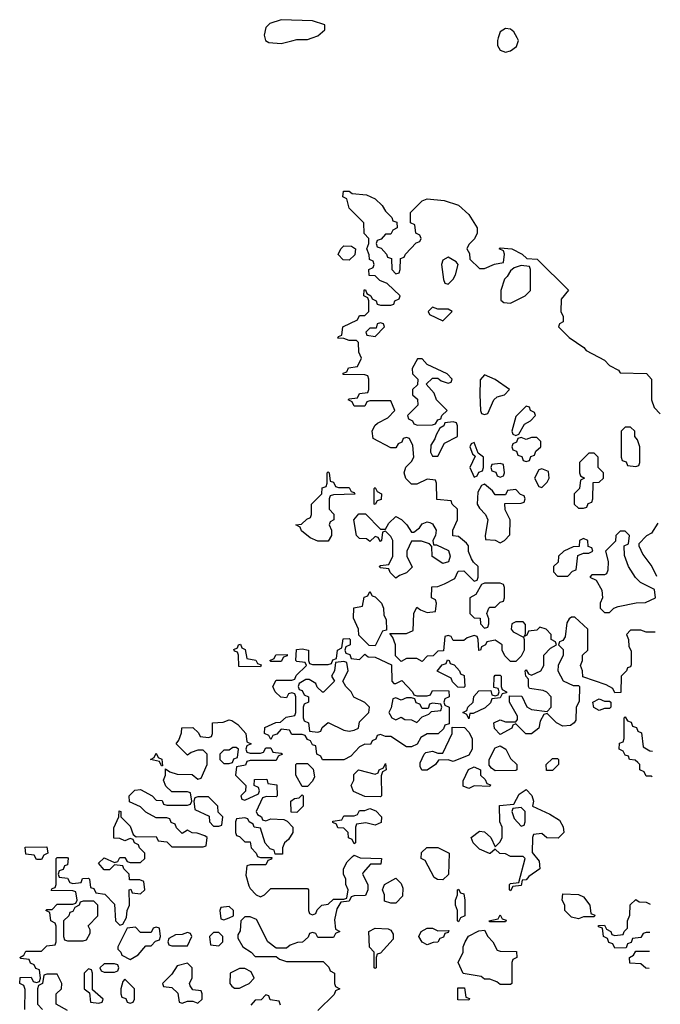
# Model space of a CAD drawing. Header units: inches. Extents: x 2380249 to 2585472, y 382747 to 546448.
# Tile 507 of 626: x 2565446 to 2567904, y 436290 to 440070. Entities that reach past the tile are written whole.
import ezdxf

# ---------------------------------------------------------------- set-up
doc = ezdxf.new("R2010")
doc.units = ezdxf.units.IN
doc.header["$MEASUREMENT"] = 0
doc.layers.add('C5463', color=7, linetype='Continuous')
doc.layers.add('C5464', color=7, linetype='Continuous')

msp = doc.modelspace()

# ---------------------------------------------------------------- linework, layer by layer
at = {"layer": 'C5463', "color": 4}
for points, elevation in [([(2566386.2, 440000), (2566389.1, 439989.1), (2566401.5, 439981.5), (2566450, 439978), (2566490, 439988.4), (2566510, 439994), (2566550, 439993.4), (2566568.8, 440000)], 44), ([(2567282.5, 440000), (2567279.3, 439990), (2567280.2, 439970), (2567290, 439952.2), (2567310, 439944.9), (2567330, 439950.3), (2567352.9, 439967.1), (2567359.7, 439990), (2567354.4, 440000)], 44), ([(2567885.1, 437718), (2567850, 437718), (2567830, 437726), (2567790, 437726), (2567774, 437710), (2567782, 437690), (2567783.6, 437663.6), (2567792.7, 437647.3), (2567792.7, 437592.7), (2567790, 437586), (2567778, 437582), (2567774, 437570), (2567754, 437550), (2567752.7, 437487.3), (2567730, 437486), (2567722, 437502), (2567696.4, 437516.4), (2567607.3, 437547.3), (2567606, 437570), (2567598, 437590), (2567606, 437610), (2567606, 437630), (2567626, 437650), (2567626, 437730), (2567576.4, 437776.4), (2567563.6, 437776.4), (2567554, 437770), (2567545.4, 437754.6), (2567539.6, 437700.4), (2567530, 437686), (2567518, 437682), (2567514, 437670), (2567531.6, 437651.6), (2567532, 437630), (2567512, 437590), (2567511.3, 437570), (2567531.6, 437531.6), (2567570, 437514), (2567590, 437514), (2567594, 437510), (2567592.7, 437452.7), (2567582, 437430), (2567579.6, 437380.4), (2567574, 437370), (2567559.6, 437360.4), (2567530, 437358), (2567506, 437370), (2567470, 437406), (2567458, 437402), (2567443.6, 437376.4), (2567438, 437350), (2567410, 437328.7), (2567388.4, 437328.4), (2567350, 437366), (2567338, 437362), (2567334, 437350), (2567290, 437326), (2567268.4, 437348.4), (2567266, 437370), (2567290, 437382), (2567310, 437374), (2567350, 437374), (2567356.4, 437383.6), (2567356.4, 437396.4), (2567326, 437450), (2567326, 437474), (2567372.7, 437472.7), (2567391.6, 437431.6), (2567410, 437422), (2567470, 437414), (2567486, 437430), (2567486, 437470), (2567468.4, 437488.4), (2567454.6, 437494.6), (2567402, 437502), (2567398, 437510), (2567398, 437538), (2567388, 437550), (2567386, 437570), (2567390, 437574), (2567398, 437558), (2567410, 437554), (2567446, 437570), (2567458, 437590), (2567458, 437630), (2567483.1, 437656.9), (2567506, 437670), (2567502, 437682), (2567486, 437690), (2567486, 437710), (2567466, 437730), (2567442, 437738), (2567430, 437726), (2567398, 437722), (2567392.7, 437707.3), (2567382, 437702), (2567387.3, 437712.7), (2567387.3, 437747.3), (2567378, 437758), (2567350, 437758), (2567334, 437750), (2567332, 437730), (2567339.6, 437719.6), (2567379.6, 437699.6), (2567382, 437690), (2567382, 437650), (2567370, 437626), (2567350, 437606), (2567330, 437606), (2567307.3, 437627.3), (2567298, 437650), (2567298, 437670), (2567270, 437688), (2567238, 437682), (2567234, 437670), (2567218, 437662), (2567214, 437650), (2567208, 437648), (2567206, 437690), (2567202, 437702), (2567190, 437706), (2567163.6, 437696.4), (2567150, 437686), (2567110, 437686), (2567102, 437702), (2567090, 437706), (2567078, 437702), (2567072.7, 437647.3), (2567050, 437646), (2567032.7, 437627.3), (2567010, 437626), (2566990, 437606), (2566970, 437618), (2566930, 437618), (2566910, 437606), (2566888, 437628), (2566888, 437670), (2566878, 437698), (2566866, 437714), (2566930, 437714), (2566955.3, 437724.7), (2566958, 437790), (2566970, 437814), (2566983.6, 437803.6), (2567010, 437794), (2567042, 437798), (2567046, 437830), (2567042, 437842), (2567026, 437850), (2567027.3, 437892.7), (2567050, 437894), (2567076.4, 437903.6), (2567115.3, 437924.7), (2567128, 437952), (2567150, 437954), (2567190, 437914), (2567202, 437918), (2567206, 437930), (2567206, 437970), (2567187.3, 437987.3), (2567180.4, 438000.4), (2567168.4, 438028.4), (2567168, 438050), (2567160.4, 438060.4), (2567130, 438086), (2567108.4, 438088.4), (2567108, 438110), (2567126, 438150), (2567126, 438190), (2567106, 438210), (2567102, 438222), (2567047.3, 438227.3), (2567046, 438290), (2567042, 438302), (2567010, 438306), (2566970, 438286), (2566950, 438286), (2566928.4, 438308.4), (2566922, 438330), (2566928.4, 438351.6), (2566950, 438374), (2566958, 438390), (2566954.6, 438434.6), (2566942, 438462), (2566930, 438466), (2566918, 438462), (2566912.7, 438447.3), (2566898, 438442), (2566890, 438426), (2566870, 438426), (2566802, 438462), (2566798, 438490), (2566808.7, 438511.3), (2566819, 438521), (2566859, 438541), (2566886, 438570), (2566870, 438606), (2566790, 438606), (2566778, 438602), (2566770, 438586), (2566730, 438586), (2566722, 438602), (2566706, 438610), (2566710, 438614), (2566742, 438618), (2566750, 438634), (2566782, 438638), (2566786, 438650), (2566786, 438690), (2566782, 438702), (2566770, 438706), (2566687.3, 438707.3), (2566687.3, 438712.7), (2566702, 438718), (2566707.3, 438732.7), (2566742, 438738), (2566758, 438770), (2566747.3, 438792.7), (2566746, 438830), (2566738, 438838), (2566710, 438838), (2566690, 438846), (2566667.3, 438847.3), (2566670, 438854), (2566682, 438858), (2566686, 438890), (2566742, 438918), (2566750, 438934), (2566770, 438934), (2566786, 438950), (2566786, 438990), (2566782, 439002), (2566766, 439010), (2566767.3, 439032.7), (2566772.7, 439032.7), (2566778, 439018), (2566794, 439010), (2566798, 438998), (2566814, 438990), (2566818, 438978), (2566830, 438974), (2566870, 438974), (2566882, 438978), (2566886, 438990), (2566902, 438998), (2566906, 439010), (2566856.4, 439056.4), (2566828.4, 439068.4), (2566810, 439086), (2566787.3, 439087.3), (2566786, 439110), (2566802, 439118), (2566806, 439130), (2566802, 439142), (2566788.4, 439148.4), (2566787.3, 439167.3), (2566778, 439190), (2566786, 439210), (2566786, 439230), (2566768.4, 439248.4), (2566766, 439290), (2566710, 439346), (2566702, 439382), (2566686, 439390), (2566688.4, 439411.6), (2566710, 439411.3), (2566722, 439402), (2566776.9, 439396.9), (2566810, 439382), (2566836.9, 439356.9), (2566850, 439334), (2566874, 439310), (2566878, 439298), (2566892.7, 439292.7), (2566894, 439270), (2566878, 439262), (2566870, 439246), (2566850, 439246), (2566832.7, 439227.3), (2566818, 439222), (2566814, 439210), (2566818, 439198), (2566832.7, 439192.7), (2566854, 439170), (2566858, 439158), (2566872.7, 439152.7), (2566874, 439110), (2566890, 439094)], 36), ([(2566890, 439094), (2566902, 439098), (2566906, 439110), (2566907.3, 439152.7), (2566922, 439158), (2566926, 439170), (2566967.3, 439212.7), (2566982, 439218), (2566986, 439230), (2566982, 439242), (2566966, 439250), (2566962, 439282), (2566946, 439290), (2566946, 439330), (2566990, 439374), (2567010, 439382), (2567075.3, 439375.3), (2567130, 439358), (2567170, 439322), (2567202, 439270), (2567202, 439250), (2567191.6, 439228.4), (2567170, 439206), (2567162, 439190), (2567171.6, 439171.6), (2567174, 439150), (2567210, 439114), (2567230, 439114), (2567268.4, 439131.6), (2567302, 439138), (2567306, 439170), (2567302, 439182), (2567286, 439190), (2567290, 439194), (2567334, 439190), (2567374, 439170), (2567392.7, 439152.7), (2567432, 439150), (2567551.6, 439031.6), (2567523.6, 438996.4), (2567522, 438950), (2567532, 438930), (2567532, 438910), (2567518, 438902), (2567514, 438890), (2567554, 438850), (2567611.2, 438811.1), (2567619.6, 438799.6), (2567690, 438762), (2567710, 438742), (2567743.6, 438723.6), (2567750, 438714), (2567851, 438711), (2567871, 438690), (2567870.8, 438610), (2567880.7, 438580.7), (2567904.3, 438557)], 36), ([(2567894.7, 438137.5), (2567870, 438098), (2567851.3, 438088.7), (2567822, 438058), (2567822, 438050), (2567836.9, 438016.9), (2567871.3, 437970), (2567890, 437934)], 36), ([(2565466, 436270), (2565467.3, 436347.3), (2565462, 436362), (2565446, 436370), (2565447.3, 436392.7), (2565490, 436394), (2565498, 436378), (2565510, 436374), (2565522, 436378), (2565526, 436390), (2565522, 436422), (2565507.3, 436427.3), (2565502, 436442), (2565487.3, 436447.3), (2565482, 436462), (2565450, 436466), (2565446, 436470), (2565462, 436478), (2565470, 436494), (2565530, 436494), (2565550, 436514), (2565582, 436518), (2565586, 436530), (2565586, 436590), (2565582, 436602), (2565566, 436610), (2565562, 436642), (2565546, 436650), (2565550, 436654), (2565570, 436654), (2565590, 436674), (2565650, 436674), (2565662, 436678), (2565666, 436690), (2565662, 436722), (2565650, 436726), (2565567.3, 436727.3), (2565570, 436734), (2565582, 436738), (2565586, 436750), (2565586, 436850), (2565590, 436854), (2565630, 436854), (2565632, 436850), (2565630, 436826), (2565618, 436822), (2565612.7, 436807.3), (2565598, 436802), (2565594, 436790), (2565598, 436778), (2565630, 436774), (2565638, 436758), (2565650, 436754), (2565682, 436758), (2565687.3, 436772.7), (2565710, 436774), (2565714, 436770), (2565718, 436738), (2565730, 436734), (2565738, 436718), (2565772.7, 436712.7), (2565810, 436674), (2565814, 436610), (2565830, 436594), (2565842, 436598), (2565856.4, 436623.6), (2565858, 436650), (2565868, 436670), (2565866, 436730), (2565872, 436732), (2565878, 436718), (2565910, 436714), (2565926, 436730), (2565922, 436762), (2565907.3, 436767.3), (2565867.3, 436767.3), (2565866, 436790), (2565846, 436810), (2565842, 436822), (2565810, 436826), (2565790, 436806), (2565770, 436806), (2565748, 436832), (2565770, 436852), (2565810, 436834), (2565822, 436838), (2565830, 436854), (2565850, 436854), (2565858, 436838), (2565870, 436834), (2565910, 436834), (2565926, 436850), (2565926, 436870), (2565906, 436890), (2565902, 436902), (2565886, 436910), (2565882, 436922), (2565870, 436926), (2565850, 436918), (2565830, 436926), (2565807.3, 436927.3), (2565807.3, 436967.3), (2565826, 437010), (2565827.3, 437032.7), (2565834, 437030), (2565834, 437010), (2565870, 436974), (2565882, 436942), (2565892.7, 436932.7), (2565970, 436934), (2565978, 436918), (2566010, 436914), (2566030, 436894), (2566150, 436894), (2566162, 436898), (2566166, 436930), (2566156.4, 436936.4), (2566127.3, 436947.3), (2566108.4, 436948.4), (2566090, 436958), (2566070, 436946), (2566047.3, 436967.3), (2566042, 436982), (2566027.3, 436987.3), (2566022, 437002), (2566010, 437006), (2565970, 437006), (2565930, 437028), (2565910, 437048), (2565867.3, 437067.3), (2565866, 437090), (2565888.4, 437111.6), (2565910, 437114), (2565954, 437090), (2565970, 437074), (2565992.7, 437072.7), (2565998, 437058), (2566010, 437054), (2566090, 437054), (2566102, 437058), (2566106, 437070), (2566102, 437102), (2566090, 437106), (2566030, 437106), (2566007.3, 437127.3), (2565998, 437150), (2566006, 437170), (2566006, 437194), (2566022, 437182), (2566050, 437174), (2566107.3, 437172.7), (2566130, 437154), (2566142, 437158), (2566166, 437210), (2566166, 437250), (2566150, 437266), (2566130, 437266), (2566103.6, 437256.4), (2566090, 437246), (2566046, 437290), (2566056.4, 437303.6), (2566067.3, 437332.7), (2566068.4, 437351.6), (2566110, 437352), (2566132.7, 437332.7), (2566138, 437318), (2566170, 437314), (2566182, 437318), (2566186, 437330), (2566186, 437370), (2566227.3, 437372.7), (2566250, 437382), (2566259.6, 437379.6), (2566283.6, 437363.6), (2566314, 437330), (2566318, 437298), (2566334, 437290), (2566318, 437282), (2566314, 437270), (2566318, 437258), (2566330, 437254), (2566370, 437254), (2566382, 437258), (2566390, 437274), (2566410, 437274), (2566418, 437258), (2566450, 437254), (2566454, 437250), (2566438, 437242), (2566430, 437226), (2566330, 437226), (2566318, 437222), (2566312, 437208), (2566278, 437202), (2566274, 437170), (2566314, 437130), (2566312, 437108), (2566294, 437090), (2566298, 437078), (2566310, 437074), (2566362, 437098), (2566366, 437110), (2566362, 437122), (2566346, 437130), (2566347.3, 437152.7), (2566394, 437154), (2566398, 437138), (2566432.7, 437132.7), (2566434, 437090), (2566430, 437086), (2566392.7, 437087.3), (2566378, 437082), (2566354, 437030), (2566358, 437018), (2566374, 437010), (2566378, 436998), (2566390, 436994), (2566410, 437002), (2566459.6, 436999.6), (2566472.7, 436992.7), (2566494, 436970), (2566494, 436950), (2566476.9, 436923.1), (2566462, 436910), (2566454, 436890), (2566454, 436866), (2566426, 436866), (2566422, 436882), (2566407.3, 436887.3), (2566388.4, 436908.4), (2566370, 436966), (2566346, 436970), (2566342, 436982), (2566326, 436990), (2566322, 437002), (2566310, 437006), (2566278, 437002), (2566274, 436990), (2566274, 436950), (2566278, 436938), (2566290, 436934), (2566310, 436914), (2566330, 436914), (2566334, 436890), (2566354, 436870), (2566358, 436858), (2566370, 436854), (2566414, 436854), (2566412.7, 436847.3), (2566398, 436842), (2566390, 436826), (2566330, 436826), (2566318, 436822), (2566314, 436786), (2566325.4, 436745.4), (2566330, 436734), (2566354, 436710), (2566370, 436702), (2566386, 436710), (2566410, 436734), (2566550, 436734), (2566554, 436730), (2566554, 436650), (2566558, 436638), (2566570, 436634), (2566582, 436638), (2566587.3, 436652.7), (2566606, 436670), (2566630, 436674), (2566650, 436694), (2566690, 436694), (2566702, 436698), (2566706, 436730), (2566698, 436750), (2566698, 436770), (2566688, 436790), (2566688, 436810), (2566703.1, 436836.9), (2566723.1, 436856.9), (2566730, 436862), (2566752.7, 436852.7), (2566834, 436850), (2566832, 436828), (2566792.7, 436827.3), (2566763.6, 436796.4), (2566762, 436790), (2566782, 436750), (2566782, 436730), (2566772.7, 436707.3), (2566730, 436706), (2566718, 436702), (2566710, 436686), (2566678, 436682), (2566663.6, 436656.4), (2566654, 436614), (2566658, 436578), (2566674, 436570), (2566658, 436562), (2566650, 436546), (2566590, 436546), (2566582, 436562), (2566570, 436566), (2566558, 436562), (2566552.7, 436547.3), (2566531.6, 436528.4), (2566512.7, 436527.3), (2566483.6, 436516.4), (2566470, 436506), (2566430, 436506), (2566398, 436530), (2566355.3, 436615.3), (2566330, 436626), (2566310, 436626), (2566294, 436610), (2566291.6, 436571.6), (2566283.6, 436556.4), (2566283.6, 436543.6), (2566302, 436510), (2566334, 436490), (2566350, 436474), (2566430, 436474), (2566443.6, 436463.6), (2566470, 436454), (2566610, 436454), (2566632.7, 436432.7), (2566638, 436418), (2566654, 436410), (2566654, 436370), (2566658, 436358), (2566674, 436350), (2566658, 436342), (2566652.7, 436327.3), (2566590, 436266)], 36), ([(2567873.3, 437162.7), (2567870, 437166), (2567850, 437166), (2567842, 437182), (2567826, 437190), (2567826, 437210), (2567818, 437218), (2567807.3, 437227.3), (2567786, 437230), (2567782, 437242), (2567770, 437246), (2567762, 437262), (2567746, 437270), (2567747.3, 437292.7), (2567762, 437298), (2567766, 437310), (2567766, 437390), (2567770, 437394), (2567778, 437378), (2567792.7, 437372.7), (2567798, 437358), (2567812.7, 437352.7), (2567818, 437338), (2567832.7, 437332.7), (2567838, 437278), (2567863.6, 437263.6), (2567874.8, 437261.6)], 36), ([(2567864, 436566), (2567850, 436566), (2567838, 436562), (2567830, 436546), (2567798, 436542), (2567792.7, 436527.3), (2567778, 436522), (2567772.7, 436507.3), (2567730, 436506), (2567722, 436522), (2567707.3, 436527.3), (2567702, 436542), (2567686, 436550), (2567682, 436582), (2567667.3, 436587.3), (2567667.3, 436592.7), (2567690, 436594), (2567698, 436578), (2567714, 436570), (2567718, 436558), (2567730, 436554), (2567762, 436558), (2567766, 436570), (2567778, 436582), (2567778, 436610), (2567787.3, 436632.7), (2567788.4, 436671.6), (2567810, 436692), (2567823.6, 436683.6), (2567850, 436682), (2567865.7, 436674.2)], 36), ([(2567861.9, 436427.6), (2567848.4, 436428.4), (2567830, 436446), (2567787.3, 436447.3), (2567786, 436470), (2567802, 436478), (2567810, 436494), (2567862.9, 436494)], 36), ([(2565630, 436266), (2565586, 436290), (2565586, 436330), (2565606, 436350), (2565608, 436370), (2565590, 436406), (2565550, 436406), (2565538, 436402), (2565534, 436370), (2565518, 436362), (2565514, 436350), (2565514, 436290), (2565534, 436270)], 36), ([(2566447.3, 436287.3), (2566442, 436302), (2566407.3, 436307.3), (2566402, 436322), (2566390, 436326), (2566372.7, 436307.3), (2566350, 436306), (2566332.7, 436287.3)], 36)]:
    msp.add_lwpolyline(points, dxfattribs=dict(at, elevation=elevation))
at = {"layer": 'C5463', "color": 4, "elevation": 36}
for points in [[(2566710, 439146), (2566687.3, 439147.3), (2566668.4, 439168.4), (2566678, 439190), (2566690, 439202), (2566719.6, 439199.6), (2566734, 439190), (2566732.7, 439167.3)], [(2567090, 439158), (2567070, 439146), (2567064.7, 439130), (2567072.7, 439072.7), (2567078, 439058), (2567090, 439054), (2567110, 439074), (2567118, 439090), (2567128, 439130), (2567120.4, 439140.4)], [(2567370, 439126), (2567343.6, 439116.4), (2567330, 439106), (2567316.9, 439083.1), (2567306, 439074), (2567292, 439030), (2567292.7, 438992.7), (2567303.6, 438983.6), (2567330, 438982), (2567386, 439010), (2567406, 439030), (2567406, 439110), (2567402, 439122)], [(2567030, 438966), (2567014, 438950), (2567018, 438938), (2567070, 438914), (2567106, 438950), (2567090, 438958), (2567050, 438958)], [(2566830, 438906), (2566818, 438902), (2566814, 438886), (2566790, 438886), (2566774, 438870), (2566778, 438858), (2566810, 438854), (2566846, 438890), (2566842, 438902)], [(2566990, 438768), (2566972.7, 438767.3), (2566952, 438730), (2566954, 438710), (2566974, 438690), (2566972.7, 438667.3), (2566954, 438650), (2566954, 438630), (2566972.7, 438612.7), (2566974, 438590), (2566934, 438550), (2566938, 438538), (2566954, 438530), (2566958, 438518), (2566972.7, 438512.7), (2567030, 438514), (2567042, 438518), (2567050, 438534), (2567062, 438538), (2567066, 438550), (2567086, 438570), (2567046, 438610), (2567036.4, 438636.4), (2567006, 438670), (2567030, 438694), (2567050, 438694), (2567063.6, 438683.6), (2567090, 438674), (2567102, 438678), (2567106, 438690), (2567086, 438710), (2567010, 438746)], [(2567230, 438706), (2567212.7, 438687.3), (2567212, 438630), (2567214, 438570), (2567218, 438558), (2567230, 438554), (2567242, 438558), (2567266, 438610), (2567278, 438622), (2567306, 438630), (2567326, 438650), (2567270, 438688)], [(2567390, 438586), (2567350, 438546), (2567334, 438490), (2567338, 438478), (2567350, 438474), (2567362, 438478), (2567383.1, 438516.9), (2567406, 438530), (2567426, 438550), (2567422, 438562), (2567406, 438570), (2567402, 438582)], [(2567110, 438526), (2567078, 438522), (2567074, 438510), (2567058, 438502), (2567043.6, 438476.4), (2567039.6, 438460.4), (2567023.6, 438436.4), (2567022, 438410), (2567030, 438394), (2567050, 438394), (2567076.4, 438443.6), (2567126, 438470), (2567126, 438510), (2567122, 438522)], [(2567790, 438506), (2567770, 438506), (2567754, 438490), (2567754, 438390), (2567758, 438378), (2567772.7, 438372.7), (2567778, 438358), (2567810, 438354), (2567822, 438358), (2567826, 438370), (2567826, 438430), (2567816.4, 438456.4), (2567806, 438470), (2567806, 438490)], [(2567430, 438466), (2567410, 438466), (2567390, 438458), (2567370, 438466), (2567358, 438462), (2567352.7, 438447.3), (2567338, 438442), (2567334, 438430), (2567338, 438418), (2567352.7, 438412.7), (2567358, 438398), (2567372.7, 438392.7), (2567378, 438378), (2567390, 438374), (2567402, 438378), (2567407.3, 438392.7), (2567422, 438398), (2567427.3, 438412.7), (2567446, 438430), (2567446, 438450)], [(2567190, 438446), (2567178, 438442), (2567174, 438430), (2567183.6, 438403.6), (2567194, 438394), (2567174, 438350), (2567190, 438314), (2567202, 438318), (2567207.3, 438332.7), (2567222, 438338), (2567226, 438350), (2567226, 438390), (2567206, 438406)], [(2567650, 438406), (2567630, 438406), (2567594, 438370), (2567594, 438330), (2567598, 438318), (2567614, 438310), (2567598, 438302), (2567594, 438270), (2567574, 438250), (2567574, 438210), (2567590, 438194), (2567610, 438194), (2567622, 438198), (2567627.3, 438212.7), (2567642, 438218), (2567646, 438230), (2567647.3, 438292.7), (2567670, 438294), (2567686, 438310), (2567686, 438330), (2567666, 438350), (2567666, 438390)], [(2567290, 438366), (2567258, 438362), (2567254, 438350), (2567258, 438338), (2567272.7, 438332.7), (2567278, 438318), (2567290, 438314), (2567302, 438318), (2567306, 438330), (2567302, 438362)], [(2566670, 438274), (2566710, 438274), (2566718, 438258), (2566730, 438254), (2566732, 438248), (2566650, 438246), (2566638, 438242), (2566634, 438230), (2566634, 438190), (2566652, 438172), (2566652, 438150), (2566638, 438142), (2566634, 438130), (2566642, 438110), (2566642, 438090), (2566630, 438068), (2566590, 438068), (2566560.4, 438080.4), (2566527.3, 438107.3), (2566522, 438122), (2566506, 438130), (2566527.3, 438132.7), (2566547.3, 438152.7), (2566562, 438158), (2566566, 438170), (2566566, 438210), (2566606, 438250), (2566607.3, 438272.7), (2566622, 438278), (2566626, 438290), (2566626, 438330), (2566630, 438334), (2566634, 438330), (2566638, 438298), (2566650, 438294), (2566658, 438278)], [(2567450, 438346), (2567438, 438342), (2567422, 438310), (2567438, 438278), (2567450, 438274), (2567470, 438294), (2567478, 438310), (2567475.3, 438335.3)], [(2566810, 438208), (2566806, 438210), (2566806, 438270), (2566810, 438274), (2566818, 438258), (2566834, 438250), (2566832.7, 438227.3), (2566818, 438222)], [(2567230, 438286), (2567218, 438282), (2567203.6, 438256.4), (2567202, 438210), (2567210, 438194), (2567234, 438170), (2567242, 438150), (2567232, 438090), (2567234, 438074), (2567270, 438072), (2567290, 438062), (2567306, 438070), (2567327.3, 438092.7), (2567328, 438150), (2567308.4, 438188.4), (2567307.3, 438212.7), (2567370, 438214), (2567382, 438218), (2567386, 438230), (2567382, 438242), (2567367.3, 438247.3), (2567350, 438266), (2567318, 438262), (2567310, 438246), (2567270, 438246), (2567260.4, 438260.4)], [(2566830, 438114), (2566850, 438114), (2566863.1, 438136.9), (2566890, 438162), (2566911.2, 438151.1), (2566931.2, 438131.1), (2566950, 438102), (2566958, 438102), (2566980.4, 438119.6), (2566990, 438134), (2567010, 438142), (2567019.6, 438139.6), (2567030, 438134), (2567044.7, 438110), (2567042, 438090), (2567032, 438070), (2567034, 438054), (2567046, 438054), (2567091.6, 438031.6), (2567098, 438010), (2567092, 437988), (2567070, 437982), (2567029.2, 438009.2), (2567027.3, 438047.3), (2567018, 438058), (2566988.4, 438068.4), (2566950, 438068), (2566931.3, 438030), (2566931.3, 438010), (2566951.6, 437968.4), (2566930, 437946), (2566903.6, 437936.4), (2566890, 437926), (2566867.3, 437947.3), (2566862, 437962), (2566830, 437966), (2566826, 437970), (2566830, 437974), (2566862, 437978), (2566878, 438010), (2566878, 438070), (2566870, 438086), (2566850, 438106), (2566838, 438102), (2566834, 438070), (2566830, 438066), (2566822, 438082), (2566810, 438086), (2566790, 438066), (2566776.4, 438076.4), (2566750, 438078), (2566738, 438090), (2566728.7, 438150), (2566747.3, 438172.7), (2566772.7, 438172.7)], [(2567770, 438106), (2567750, 438106), (2567742, 438098), (2567734, 438090), (2567732.7, 438067.3), (2567694, 438030), (2567704.7, 437990), (2567703.6, 437956.4), (2567698, 437942), (2567690, 437938), (2567642, 437938), (2567634, 437930), (2567658, 437918), (2567679.6, 437879.6), (2567682, 437850), (2567674, 437830), (2567674, 437810), (2567690, 437794), (2567710, 437794), (2567726, 437810), (2567743.1, 437816.9), (2567811.6, 437831.6), (2567847.3, 437832.7), (2567886, 437850), (2567882, 437882), (2567828.8, 437908.9), (2567808.8, 437928.9), (2567782, 437970), (2567767.3, 438012.7), (2567766, 438050), (2567782, 438058), (2567786, 438090)], [(2567610, 438078), (2567594, 438070), (2567592.7, 438047.3), (2567570, 438046), (2567534, 438030), (2567514, 438010), (2567512.7, 437987.3), (2567494, 437970), (2567494, 437950), (2567510, 437934), (2567550, 437934), (2567567.3, 437952.7), (2567582, 437958), (2567587.3, 438012.7), (2567610, 438022), (2567630, 438022), (2567646, 438030), (2567642, 438042), (2567627.3, 438047.3), (2567626, 438070)], [(2567290, 437906), (2567230, 437906), (2567218, 437902), (2567196.9, 437863.1), (2567174, 437850), (2567174, 437790), (2567190, 437774), (2567212.7, 437772.7), (2567214, 437750), (2567230, 437734), (2567242, 437738), (2567246, 437750), (2567246, 437770), (2567238, 437790), (2567246, 437810), (2567250, 437814), (2567270, 437814), (2567290, 437834), (2567302, 437838), (2567306, 437850), (2567306, 437890), (2567302, 437902)], [(2566810, 437666), (2566787.3, 437667.3), (2566747.3, 437707.3), (2566746, 437730), (2566727.3, 437772.7), (2566728.4, 437811.6), (2566762, 437818), (2566767.3, 437852.7), (2566782, 437858), (2566790, 437874), (2566798, 437858), (2566810, 437854), (2566834, 437830), (2566842, 437810), (2566843.6, 437783.6), (2566852.7, 437767.3), (2566854, 437726), (2566838, 437722)], [(2566370, 437586), (2566287.3, 437587.3), (2566286, 437630), (2566282, 437642), (2566270, 437646), (2566268, 437652), (2566282, 437658), (2566286, 437670), (2566292.7, 437672.7), (2566298, 437658), (2566311.6, 437651.6), (2566318, 437618), (2566351.6, 437611.6), (2566358, 437598), (2566372.7, 437592.7)], [(2566750, 437614), (2566770, 437634), (2566783.6, 437623.6), (2566810, 437622), (2566872.7, 437592.7), (2566874, 437530), (2566882, 437522), (2566890, 437522), (2566912.7, 437532.7), (2566954, 437490), (2566958, 437478), (2566970, 437474), (2567010, 437474), (2567022, 437478), (2567030, 437494), (2567092.7, 437492.7), (2567094, 437470), (2567078, 437462), (2567074, 437450), (2567078, 437438), (2567094, 437430), (2567094, 437366), (2567078, 437362), (2567072.7, 437347.3), (2567051.6, 437328.4), (2567010, 437328), (2566985.4, 437314.6), (2566971.3, 437288.7), (2566950, 437278), (2566930, 437278), (2566870, 437318), (2566850, 437318), (2566830, 437326), (2566818, 437322), (2566812.7, 437307.3), (2566798, 437302), (2566792.7, 437287.3), (2566770, 437288), (2566750, 437278), (2566716.9, 437243.1), (2566690, 437228), (2566608, 437228), (2566602, 437242), (2566586, 437250), (2566582, 437282), (2566570, 437286), (2566562, 437302), (2566550, 437306), (2566542, 437322), (2566530, 437326), (2566490, 437326), (2566482, 437342), (2566450, 437346), (2566432.7, 437327.3), (2566418, 437322), (2566410, 437306), (2566402, 437322), (2566386, 437330), (2566387.3, 437352.7), (2566428.4, 437371.6), (2566447.3, 437372.7), (2566468.4, 437391.6), (2566502, 437398), (2566506, 437410), (2566506, 437470), (2566502, 437482), (2566490, 437486), (2566478, 437482), (2566470, 437466), (2566448.4, 437468.4), (2566426, 437490), (2566418, 437510), (2566430, 437534), (2566490, 437534), (2566502, 437538), (2566507.3, 437552.7), (2566546, 437590), (2566542, 437602), (2566510, 437606), (2566506, 437610), (2566508.4, 437651.6), (2566530, 437654), (2566554, 437650), (2566554, 437610), (2566558, 437598), (2566570, 437594), (2566630, 437594), (2566642, 437598), (2566647.3, 437612.7), (2566662, 437618), (2566666, 437650), (2566682, 437658), (2566687.3, 437692.7), (2566710, 437694), (2566714, 437690), (2566714, 437670), (2566698, 437662), (2566694, 437650), (2566698, 437638), (2566712.7, 437632.7), (2566718, 437618)], [(2566410, 437606), (2566406, 437610), (2566422, 437618), (2566428.4, 437631.6), (2566472.7, 437632.7), (2566472.7, 437627.3), (2566458, 437622), (2566450, 437606)], [(2566690, 437606), (2566658, 437602), (2566654, 437570), (2566642, 437550), (2566654, 437530), (2566611.6, 437488.4), (2566608.4, 437488.4), (2566587.3, 437507.3), (2566582, 437522), (2566556.4, 437536.4), (2566543.6, 437536.4), (2566518, 437522), (2566514, 437510), (2566518, 437498), (2566530, 437494), (2566538, 437478), (2566554, 437470), (2566554, 437450), (2566538, 437442), (2566534, 437430), (2566534, 437390), (2566538, 437378), (2566554, 437370), (2566558, 437338), (2566590, 437334), (2566602, 437338), (2566607.3, 437352.7), (2566630, 437372), (2566690, 437342), (2566710, 437338), (2566730, 437342), (2566746, 437350), (2566750, 437374), (2566786, 437410), (2566788, 437430), (2566770, 437448), (2566728.8, 437468.9), (2566718, 437490), (2566698, 437510), (2566686, 437530), (2566706, 437570), (2566702, 437602)], [(2567150, 437506), (2567127.3, 437507.3), (2567107.3, 437527.3), (2567102, 437542), (2567048.4, 437568.4), (2567067.3, 437592.7), (2567082, 437598), (2567087.3, 437612.7), (2567094, 437610), (2567098, 437598), (2567112.7, 437592.7), (2567134, 437570), (2567138, 437558), (2567151.6, 437551.6), (2567154, 437510)], [(2567170, 437386), (2567162, 437402), (2567146, 437410), (2567162, 437418), (2567166, 437430), (2567186, 437450), (2567188.4, 437471.6), (2567207.3, 437492.7), (2567254, 437494), (2567258, 437478), (2567270, 437474), (2567282, 437478), (2567286, 437490), (2567282, 437502), (2567266, 437506), (2567267.3, 437547.3), (2567270, 437554), (2567290, 437554), (2567294, 437550), (2567294, 437510), (2567298, 437498), (2567314, 437490), (2567314, 437486), (2567298, 437482), (2567290, 437466), (2567258, 437462), (2567252.7, 437447.3), (2567232, 437428), (2567186, 437406), (2567174, 437406)], [(2566950, 437466), (2566930, 437466), (2566910, 437458), (2566890, 437466), (2566878, 437462), (2566871.6, 437428.4), (2566862, 437410), (2566874, 437390), (2566890, 437382), (2566910, 437392), (2566923.6, 437383.6), (2566950, 437382), (2566970, 437372), (2566990, 437394), (2567016.4, 437403.6), (2567026, 437414), (2567062, 437418), (2567066, 437430), (2567062, 437442), (2567030, 437446), (2567018, 437442), (2567014, 437426), (2566990, 437426), (2566982, 437442), (2566967.3, 437447.3), (2566962, 437462)], [(2567690, 437454), (2567710, 437454), (2567714, 437450), (2567714, 437430), (2567710, 437426), (2567690, 437426), (2567670, 437418), (2567648.8, 437428.9), (2567646, 437450), (2567670, 437462)], [(2567110, 437222), (2567090, 437228), (2567052.7, 437227.3), (2567042, 437210), (2567010, 437188.7), (2566988.7, 437188.7), (2566983.1, 437203.1), (2566983.1, 437216.9), (2566998, 437250), (2567004, 437256), (2567030, 437262), (2567050, 437254), (2567070, 437254), (2567106, 437330), (2567106, 437354), (2567152.7, 437352.7), (2567170, 437334), (2567182, 437310), (2567182, 437270), (2567170, 437246)], [(2565990, 437206), (2565982, 437222), (2565948, 437230), (2565962, 437238), (2565970, 437254), (2565978, 437238), (2565991.6, 437231.6), (2565994, 437206)], [(2566276.4, 437276.4), (2566263.6, 437276.4), (2566250, 437266), (2566230, 437266), (2566214, 437250), (2566214, 437230), (2566222, 437222), (2566230, 437214), (2566250, 437214), (2566262, 437218), (2566267.3, 437232.7), (2566282, 437238), (2566286, 437270)], [(2567270, 437186), (2567256.4, 437196.4), (2567248, 437208), (2567248, 437230), (2567270, 437274), (2567290, 437282), (2567312, 437270), (2567330, 437234), (2567354, 437210), (2567354, 437190), (2567350, 437188)], [(2566530, 437126), (2566506, 437170), (2566506, 437210), (2566510, 437214), (2566550, 437214), (2566572, 437192), (2566576.9, 437163.1), (2566570, 437146), (2566550, 437126)], [(2566830, 437086), (2566770, 437088), (2566727.3, 437107.3), (2566718, 437130), (2566728, 437150), (2566728.4, 437171.6), (2566746, 437190), (2566810, 437174), (2566822, 437178), (2566826, 437190), (2566842, 437198), (2566850, 437214), (2566852, 437190), (2566838, 437182), (2566832.7, 437167.3), (2566834, 437090)], [(2567467.3, 437187.3), (2567466, 437210), (2567490, 437234), (2567510, 437234), (2567514, 437230), (2567514, 437210), (2567490, 437188)], [(2567250, 437126), (2567190, 437128), (2567170, 437118), (2567147.3, 437127.3), (2567147.3, 437147.3), (2567168.7, 437191.3), (2567190, 437202), (2567214, 437190), (2567214, 437170), (2567232.7, 437152.7), (2567238, 437138), (2567252.7, 437132.7)], [(2567512, 436928), (2567468.4, 436928.4), (2567450, 436946), (2567418, 436942), (2567414, 436930), (2567412.7, 436872.7), (2567439.6, 436839.6), (2567442, 436810), (2567399.6, 436780.4), (2567390, 436768), (2567374, 436766), (2567370, 436746), (2567338, 436742), (2567330, 436726), (2567326, 436730), (2567326, 436750), (2567330, 436754), (2567362, 436758), (2567386, 436850), (2567378, 436858), (2567330, 436858), (2567310, 436868), (2567288.4, 436868.4), (2567270, 436886), (2567251.6, 436868.4), (2567248.4, 436868.4), (2567210, 436886), (2567186, 436910), (2567178, 436930), (2567210, 436954), (2567230, 436952), (2567254, 436930), (2567270, 436894), (2567290, 436914), (2567298, 436930), (2567298, 436970), (2567288, 436990), (2567287.3, 437052.7), (2567342, 437058), (2567363.1, 437096.9), (2567390, 437114), (2567411.6, 437091.6), (2567418, 437070), (2567414, 437050), (2567479.8, 437019.8), (2567516.9, 436996.9), (2567531.6, 436971.6), (2567534, 436950)], [(2566170, 437086), (2566130, 437086), (2566118, 437082), (2566114, 437070), (2566118, 437038), (2566172.7, 437012.7), (2566174, 436990), (2566190, 436974), (2566210, 436974), (2566222, 436978), (2566226, 437010), (2566207.3, 437027.3), (2566206, 437050)], [(2566510, 437026), (2566487.3, 437027.3), (2566486, 437070), (2566500.4, 437079.6), (2566518, 437082), (2566530, 437094), (2566534, 437090), (2566534, 437050)], [(2566810, 436978), (2566774, 436986), (2566738, 436982), (2566734, 436970), (2566734, 436910), (2566730, 436906), (2566722, 436922), (2566708.4, 436928.4), (2566706, 436950), (2566690, 436966), (2566667.3, 436967.3), (2566662, 436982), (2566647.3, 436987.3), (2566647.3, 436992.7), (2566682, 436998), (2566690, 437014), (2566730, 437014), (2566742, 437018), (2566750, 437034), (2566770, 437034), (2566790, 437042), (2566812.7, 437032.7), (2566834, 437010), (2566832.7, 436987.3)], [(2567370, 437046), (2567338, 437042), (2567334, 437030), (2567343.6, 437003.6), (2567370, 436974), (2567382, 436978), (2567386, 436990), (2567386, 437030)], [(2565510, 436846), (2565502, 436862), (2565470, 436866), (2565467.3, 436892.7), (2565550, 436894), (2565554, 436870), (2565538, 436862), (2565530, 436846)], [(2567070, 436768), (2567048.8, 436768.9), (2567036.4, 436776.4), (2567002, 436842), (2566986, 436850), (2566987.3, 436872.7), (2567008, 436892), (2567050, 436892), (2567094, 436870), (2567091.3, 436788.7)], [(2566870, 436678), (2566846, 436686), (2566846, 436710), (2566838, 436730), (2566846, 436750), (2566890, 436774), (2566910, 436754), (2566916, 436736), (2566915.3, 436704.7), (2566890, 436678)], [(2567130, 436606), (2567126, 436610), (2567126, 436650), (2567118, 436670), (2567118, 436690), (2567126, 436710), (2567126, 436730), (2567130, 436732), (2567138, 436718), (2567150, 436714), (2567154, 436690), (2567154, 436630), (2567138, 436622)], [(2565730, 436686), (2565690, 436686), (2565678, 436682), (2565674, 436670), (2565658, 436662), (2565650, 436646), (2565638, 436642), (2565634, 436630), (2565614, 436610), (2565614, 436550), (2565618, 436538), (2565630, 436534), (2565690, 436534), (2565702, 436538), (2565716.4, 436563.6), (2565716.4, 436576.4), (2565708.4, 436591.6), (2565746, 436630), (2565746, 436670)], [(2567590, 436618), (2567564, 436624), (2567538, 436650), (2567538, 436670), (2567528, 436690), (2567530, 436714), (2567590, 436712), (2567610, 436702), (2567634, 436670), (2567638, 436638), (2567652.7, 436632.7), (2567650, 436626), (2567610, 436626)], [(2566250, 436666), (2566218, 436662), (2566214, 436650), (2566218, 436618), (2566230, 436614), (2566250, 436622), (2566266, 436630), (2566266, 436650)], [(2567250, 436606), (2567246, 436610), (2567282, 436618), (2567290, 436634), (2567298, 436618), (2567312.7, 436612.7), (2567310, 436606)], [(2565970, 436586), (2565958, 436582), (2565950, 436566), (2565910, 436566), (2565890, 436586), (2565858, 436582), (2565822, 436510), (2565822, 436502), (2565834, 436490), (2565838, 436478), (2565870, 436462), (2565900.4, 436479.6), (2565930, 436514), (2565950, 436514), (2565967.3, 436532.7), (2565982, 436538), (2565986, 436550), (2565982, 436582)], [(2566810, 436428), (2566806, 436430), (2566806, 436490), (2566788.8, 436508.9), (2566786, 436570), (2566810, 436582), (2566859.6, 436579.6), (2566870, 436574), (2566879.6, 436559.6), (2566879.6, 436540.4), (2566830, 436486), (2566818, 436482), (2566814, 436470), (2566814, 436430)], [(2567050, 436572), (2567092.7, 436572.7), (2567090, 436566), (2567078, 436562), (2567072.7, 436547.3), (2567058, 436542), (2567050, 436528), (2567032.7, 436527.3), (2567010, 436518), (2566990, 436528), (2566978, 436550), (2566986, 436570), (2567010, 436582), (2567030, 436582)], [(2567290, 436366), (2567276.4, 436376.4), (2567250, 436386), (2567230, 436386), (2567216.4, 436396.4), (2567148, 436408), (2567128, 436450), (2567148, 436490), (2567148, 436510), (2567155.3, 436530), (2567168.7, 436551.3), (2567208.4, 436571.6), (2567230, 436574), (2567242, 436550), (2567262, 436530), (2567278, 436498), (2567290, 436494), (2567352.7, 436492.7), (2567354, 436470), (2567338, 436462), (2567334, 436450), (2567334, 436370), (2567330, 436366)], [(2566090, 436566), (2566070, 436558), (2566043.6, 436556.4), (2566018, 436542), (2566014, 436530), (2566018, 436518), (2566030, 436514), (2566090, 436514), (2566106, 436550), (2566102, 436562)], [(2566210, 436566), (2566190, 436566), (2566174, 436550), (2566178, 436518), (2566210, 436514), (2566226, 436530), (2566226, 436550)], [(2565710, 436426), (2565694, 436410), (2565694, 436350), (2565714, 436334), (2565718, 436298), (2565750, 436294), (2565762, 436298), (2565766, 436310), (2565726, 436346), (2565726, 436410), (2565722, 436422)], [(2565810, 436446), (2565770, 436446), (2565754, 436430), (2565758, 436418), (2565770, 436414), (2565810, 436414), (2565822, 436418), (2565826, 436430), (2565822, 436442)], [(2566090, 436448), (2566050, 436438), (2566030, 436406), (2565994, 436370), (2565998, 436358), (2566030, 436354), (2566052.7, 436332.7), (2566058, 436298), (2566070, 436294), (2566090, 436302), (2566110, 436302), (2566130, 436294), (2566146, 436310), (2566146, 436330), (2566142, 436342), (2566110, 436346), (2566100.4, 436360.4), (2566098, 436370), (2566108.4, 436391.6), (2566108, 436430)], [(2566310, 436428), (2566290, 436428), (2566254, 436410), (2566252, 436370), (2566259.6, 436359.6), (2566270, 436352), (2566290, 436352), (2566310, 436362), (2566326, 436370), (2566346, 436390), (2566334.6, 436414.6)], [(2565850, 436386), (2565842, 436378), (2565834, 436350), (2565834, 436330), (2565838, 436318), (2565852.7, 436312.7), (2565858, 436298), (2565870, 436294), (2565882, 436298), (2565886, 436310), (2565886, 436350)], [(2567170, 436306), (2567127.3, 436307.3), (2567127.3, 436352.7), (2567152.7, 436352.7), (2567158, 436318), (2567172.7, 436312.7)]]:
    msp.add_lwpolyline(points, close=True, dxfattribs=at)
at = {"layer": 'C5464', "color": 4, "elevation": 44}
for points in [[(2566568.8, 440000), (2566590, 440007.4), (2566617, 440030), (2566617.2, 440050), (2566570, 440064.5), (2566450, 440069.5), (2566405.3, 440054.7), (2566390, 440039), (2566383.7, 440010), (2566386.2, 440000)], [(2567354.4, 440000), (2567342.6, 440022.6), (2567330, 440033), (2567310, 440036.3), (2567290, 440022.9), (2567282.5, 440000)]]:
    msp.add_lwpolyline(points, dxfattribs=at)

doc.saveas('drawing.dxf')
